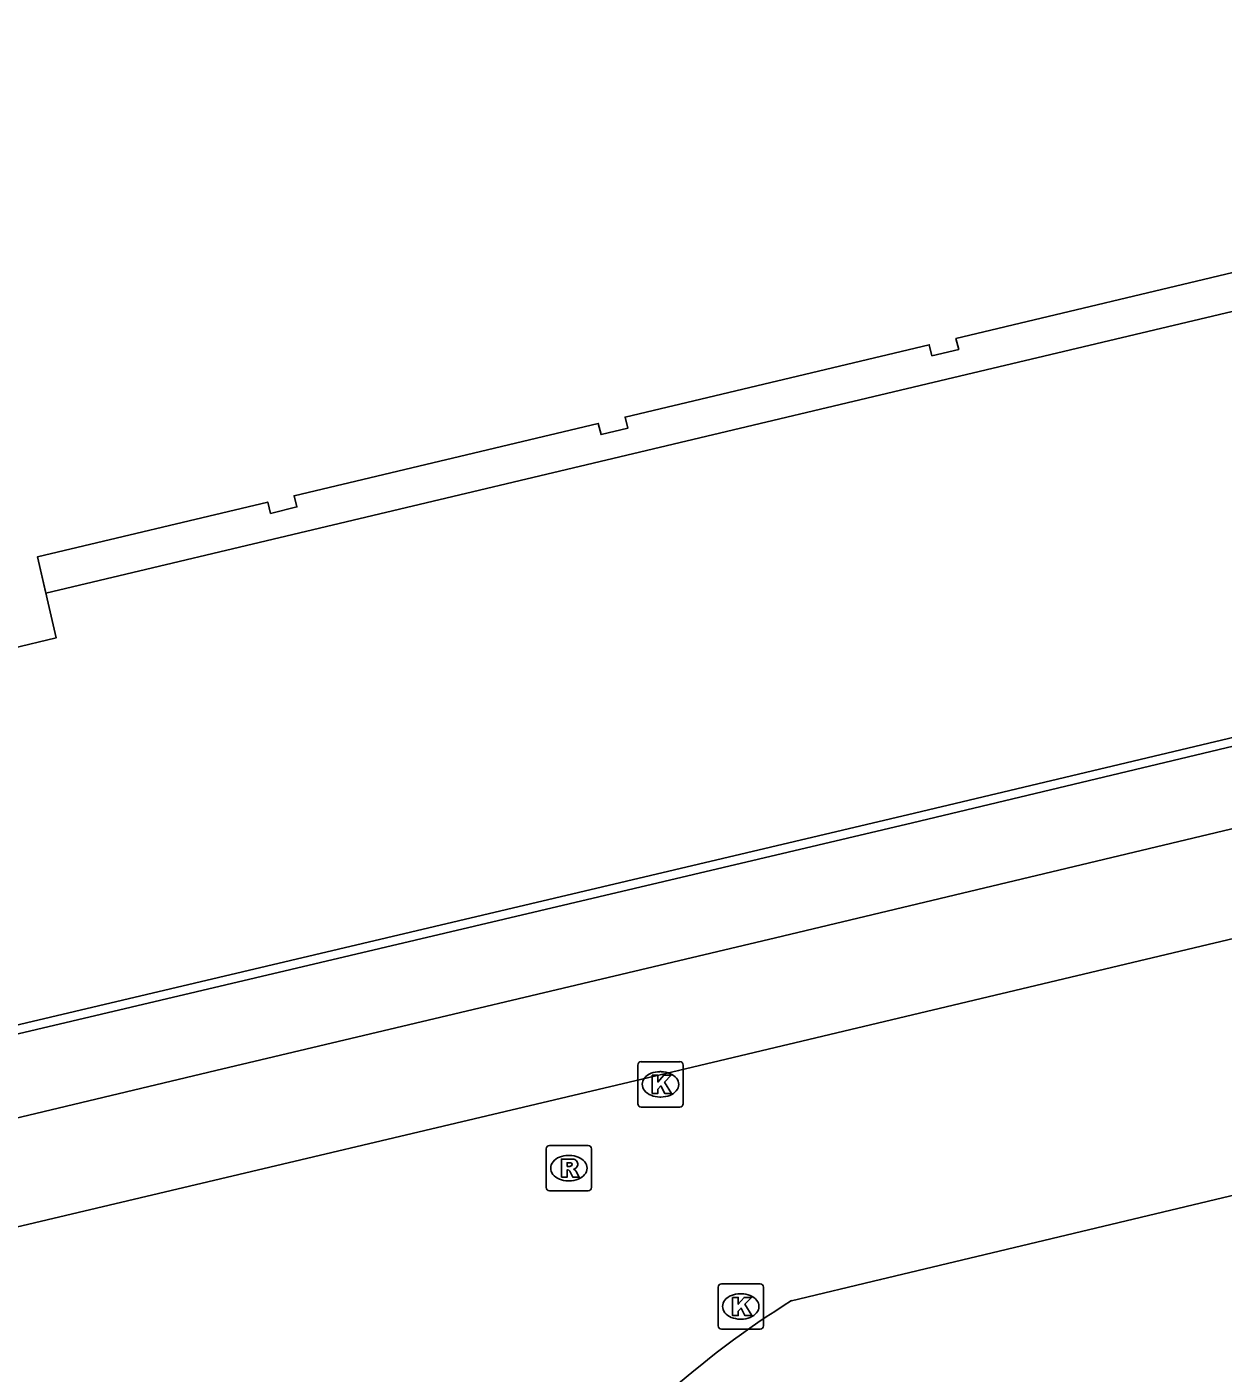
# Model space of a CAD drawing. Extents: x 160676 to 161153, y 383244 to 383713.
# Drawn here: x 160856.11 to 160882.46, y 383443.78 to 383473.45 of the extents above; entities that cross this region are included whole.
import ezdxf

# ---------------------------------------------------------------- set-up
doc = ezdxf.new("R2010")
doc.units = 0
for name, color, linetype in [('IMGEO_Kolk', 7, 'Continuous'), ('IMGEO_Muur', 7, 'Continuous'), ('IMGEO_Pand', 7, 'Continuous'), ('IMGEO_Pand_overbouw', 7, 'Continuous'), ('IMGEO_Rijbaan_lokaal_gesloten', 7, 'Continuous'), ('IMGEO_Rioolput', 7, 'Continuous'), ('IMGEO_Voetpad_open', 7, 'Continuous')]:
    doc.layers.add(name, color=color, linetype=linetype)

msp = doc.modelspace()

# ---------------------------------------------------------------- linework, layer by layer
at = {"layer": 'IMGEO_Kolk'}
for p, q in [((160869.567, 383449.716), (160869.567, 383450.568)), ((160869.642, 383450.642), (160870.494, 383450.642)), ((160870.568, 383450.568), (160870.568, 383449.716)), ((160870.055, 383450.422), (160870.08, 383450.422)), ((160870.078, 383449.862), (160870.053, 383449.862)), ((160870.494, 383449.642), (160869.642, 383449.642)), ((160871.411, 383445.748), (160872.263, 383445.748)), ((160871.336, 383444.822), (160871.336, 383445.674)), ((160871.824, 383445.528), (160871.849, 383445.528)), ((160872.337, 383445.674), (160872.337, 383444.822)), ((160871.847, 383444.968), (160871.822, 383444.968)), ((160872.263, 383444.748), (160871.411, 383444.748))]:
    msp.add_line(p, q, dxfattribs=at)
for points in [[(160869.567, 383449.716), (160869.567, 383450.568)], [(160869.642, 383450.642), (160870.494, 383450.642)], [(160870.568, 383450.568), (160870.568, 383449.716)], [(160869.888, 383450.342), (160870.011, 383450.342), (160870.011, 383450.191), (160870.141, 383450.342), (160870.305, 383450.342), (160870.159, 383450.191), (160870.312, 383449.942), (160870.16, 383449.942), (160870.075, 383450.106), (160870.011, 383450.039), (160870.011, 383449.942), (160869.888, 383449.942), (160869.888, 383450.342)], [(160870.494, 383449.642), (160869.642, 383449.642)], [(160871.411, 383445.748), (160872.263, 383445.748)], [(160871.336, 383444.822), (160871.336, 383445.674)], [(160871.657, 383445.448), (160871.78, 383445.448), (160871.78, 383445.297), (160871.91, 383445.448), (160872.074, 383445.448), (160871.928, 383445.297), (160872.081, 383445.048), (160871.929, 383445.048), (160871.844, 383445.212), (160871.78, 383445.145), (160871.78, 383445.048), (160871.657, 383445.048), (160871.657, 383445.448)], [(160872.337, 383445.674), (160872.337, 383444.822)], [(160872.263, 383444.748), (160871.411, 383444.748)]]:
    msp.add_lwpolyline(points, dxfattribs=at)
for centre, start, end in [((160869.644, 383450.566), 91.552, 178.448), ((160869.644, 383450.566), 91.552, 178.448), ((160870.492, 383450.566), 1.552, 88.448), ((160870.492, 383450.566), 1.552, 88.448), ((160869.644, 383449.718), 181.552, 268.448), ((160869.644, 383449.718), 181.552, 268.448), ((160870.492, 383449.718), 271.552, 358.448), ((160870.492, 383449.718), 271.552, 358.448), ((160871.413, 383445.672), 91.552, 178.448), ((160871.413, 383445.672), 91.552, 178.448), ((160872.261, 383445.672), 1.552, 88.448), ((160872.261, 383445.672), 1.552, 88.448), ((160871.413, 383444.824), 181.552, 268.448), ((160871.413, 383444.824), 181.552, 268.448), ((160872.261, 383444.824), 271.552, 358.448), ((160872.261, 383444.824), 271.552, 358.448)]:
    msp.add_arc(centre, 0.0765, start, end, dxfattribs=at)
for centre, major_axis, ratio, start_param, end_param in [((160870.054, 383450.142), (-0.387, 0.002), 0.722429, 4.712389, 7.853982), ((160870.079, 383450.142), (-0.39, 0.002), 0.717154, 1.570796, 4.712389), ((160871.823, 383445.248), (-0.387, 0.002), 0.722429, 4.712389, 7.853982), ((160871.848, 383445.248), (-0.39, 0.002), 0.717154, 1.570796, 4.712389)]:
    msp.add_ellipse(centre, major_axis=major_axis, ratio=ratio, start_param=start_param, end_param=end_param, dxfattribs=at)
at = {"layer": 'IMGEO_Muur'}
for points in [[(160907.56, 383463.54), (160907.525, 383463.693), (160907.291, 383463.641), (160875.662, 383456.12), (160852.921, 383450.748), (160850.843, 383450.265), (160849.73, 383455.007), (160850.669, 383455.219), (160850.615, 383455.393)], [(160906.15, 383463.208), (160875.621, 383455.906), (160852.917, 383450.548), (160850.704, 383450.032)]]:
    msp.add_lwpolyline(points, dxfattribs=at)
at = {"layer": 'IMGEO_Pand'}
msp.add_lwpolyline([(160849.908, 383458.335), (160856.75, 383459.979), (160856.343, 383461.769), (160861.414, 383462.975), (160861.476, 383462.723), (160862.057, 383462.866), (160861.994, 383463.113), (160868.698, 383464.708), (160868.758, 383464.46), (160869.348, 383464.601), (160869.286, 383464.847), (160875.989, 383466.442), (160876.048, 383466.197), (160876.639, 383466.338), (160876.578, 383466.582), (160883.299, 383468.18)], dxfattribs=at)
at = {"layer": 'IMGEO_Pand_overbouw'}
msp.add_lwpolyline([(160883.299, 383468.18), (160876.578, 383466.582), (160876.639, 383466.338), (160876.048, 383466.197), (160875.989, 383466.442), (160869.286, 383464.847), (160869.348, 383464.601), (160868.758, 383464.46), (160868.698, 383464.708), (160861.994, 383463.113), (160862.057, 383462.866), (160861.476, 383462.723), (160861.414, 383462.975), (160856.343, 383461.769), (160856.526, 383460.966), (160876.374, 383465.682), (160909.108, 383473.445)], dxfattribs=at)
at = {"layer": 'IMGEO_Rijbaan_lokaal_gesloten'}
for points in [[(160891.056, 383455.347), (160870.468, 383450.445), (160855.873, 383446.993)], [(160872.956, 383445.375), (160874.918, 383445.841), (160892.448, 383450.03)]]:
    msp.add_lwpolyline(points, dxfattribs=at)
msp.add_arc((160883.33, 383428.648), 19.683, 121.8052, 132.0905, dxfattribs=at)
at = {"layer": 'IMGEO_Rioolput'}
for p, q in [((160867.548, 383447.87), (160867.548, 383448.722)), ((160867.623, 383448.796), (160868.475, 383448.796)), ((160868.549, 383448.722), (160868.549, 383447.87)), ((160868.036, 383448.576), (160868.061, 383448.576)), ((160868.475, 383447.796), (160867.623, 383447.796)), ((160868.059, 383448.016), (160868.034, 383448.016))]:
    msp.add_line(p, q, dxfattribs=at)
for points in [[(160867.548, 383447.87), (160867.548, 383448.722)], [(160867.623, 383448.796), (160868.475, 383448.796)], [(160868.549, 383448.722), (160868.549, 383447.87)], [(160868.137, 383448.494), (160867.885, 383448.496), (160867.885, 383448.096)], [(160868.063, 383448.415), (160868.009, 383448.415), (160868.009, 383448.334)], [(160867.885, 383448.096), (160868.009, 383448.096), (160868.009, 383448.258), (160868.02, 383448.258)], [(160868.009, 383448.334), (160868.061, 383448.334)], [(160868.067, 383448.229), (160868.138, 383448.096), (160868.278, 383448.096), (160868.213, 383448.222)], [(160868.475, 383447.796), (160867.623, 383447.796)]]:
    msp.add_lwpolyline(points, dxfattribs=at)
for centre, radius, start, end in [((160867.625, 383448.72), 0.0765, 91.552, 178.448), ((160867.625, 383448.72), 0.0765, 91.552, 178.448), ((160868.473, 383448.72), 0.0765, 1.552, 88.448), ((160868.473, 383448.72), 0.0765, 1.552, 88.448), ((160868.069, 383448.319), 0.0964, 77.0061, 93.1865), ((160868.083, 383448.376), 0.0378, 276.6634, 79.6772), ((160868.136, 383448.384), 0.109, 350.3612, 89.416), ((160868.134, 383448.384), 0.112, 277.5842, 350.9817), ((160868.019, 383448.205), 0.0533, 26.0293, 88.6989), ((160868.045, 383448.523), 0.19, 274.7715, 282.9687), ((160868.118, 383448.169), 0.108, 29.5134, 73.7905), ((160867.625, 383447.872), 0.0765, 181.552, 268.448), ((160867.625, 383447.872), 0.0765, 181.552, 268.448), ((160868.473, 383447.872), 0.0765, 271.552, 358.448), ((160868.473, 383447.872), 0.0765, 271.552, 358.448)]:
    msp.add_arc(centre, radius, start, end, dxfattribs=at)
for centre, major_axis, ratio, start_param, end_param in [((160868.035, 383448.296), (-0.387, 0.002), 0.722429, 4.712389, 7.853982), ((160868.06, 383448.296), (-0.39, 0.002), 0.717154, 1.570796, 4.712389)]:
    msp.add_ellipse(centre, major_axis=major_axis, ratio=ratio, start_param=start_param, end_param=end_param, dxfattribs=at)
at = {"layer": 'IMGEO_Voetpad_open'}
msp.add_lwpolyline([(160855.873, 383446.993), (160855.31, 383449.263), (160860.27, 383450.447), (160872.599, 383453.371), (160890.531, 383457.65), (160891.056, 383455.347)], dxfattribs=at)

doc.saveas('drawing.dxf')
